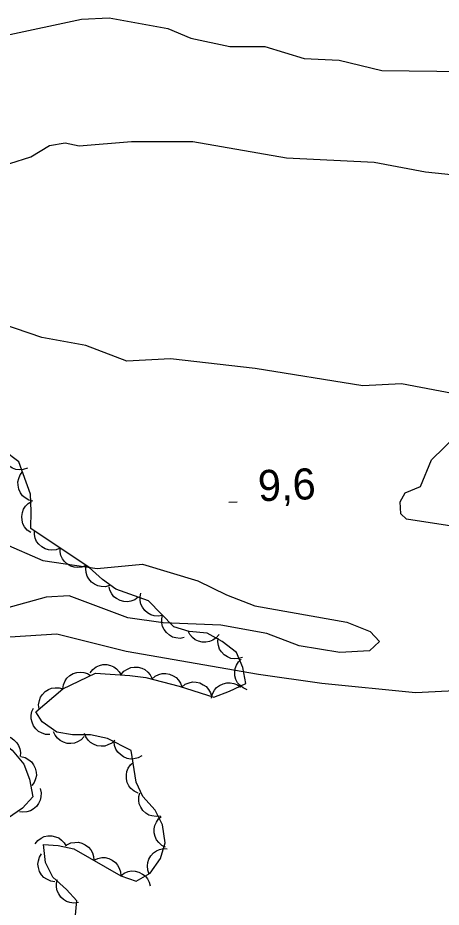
# Model space of a CAD drawing. Extents: x 336540 to 340074, y 5572036 to 5573747.
# Drawn here: x 337809.4 to 337850.4, y 5573446.7 to 5573532.6 of the extents above; entities that cross this region are included whole.
import ezdxf

# ---------------------------------------------------------------- set-up
doc = ezdxf.new("R2010")
doc.units = 0
for name, color, linetype in [('Niveau 2', 7, 'Continuous'), ('Niveau 3', 7, 'Continuous'), ('Niveau 44', 7, 'Continuous')]:
    doc.layers.add(name, color=color, linetype=linetype)

msp = doc.modelspace()

# ---------------------------------------------------------------- linework, layer by layer
at = {"layer": 'Niveau 2'}
for points in [[(337808.21, 5573530.91), (337815.57, 5573532.47), (337818.27, 5573532.61), (337823.93, 5573531.57), (337826.15, 5573530.64), (337829.93, 5573529.83), (337833.32, 5573529.84), (337837.1, 5573528.68), (337840.49, 5573528.51), (337844.63, 5573527.53), (337852.57, 5573527.43)], [(337808.67, 5573518.54), (337810.68, 5573519.17), (337812.49, 5573520.28), (337814, 5573520.54), (337815.36, 5573520.26), (337820.41, 5573520.67), (337826.35, 5573520.65), (337835.4, 5573519.08), (337843.89, 5573518.67), (337848.84, 5573517.73), (337852.25, 5573517.39)], [(337852.14, 5573496.19), (337846.51, 5573497.25), (337842.79, 5573497.06), (337832.36, 5573498.73), (337824.2, 5573499.66), (337819.98, 5573499.44), (337816.01, 5573500.95), (337811.74, 5573501.73), (337805.2, 5573503.94)], [(337851.79, 5573483.44), (337846.99, 5573484.2), (337846.47, 5573484.69), (337846.4, 5573485.88), (337846.87, 5573486.74), (337848.35, 5573487.33), (337849.41, 5573489.93), (337851.84, 5573492.26)], [(337808.02, 5573481.86), (337811.84, 5573480.2), (337817.11, 5573479.44), (337821.49, 5573479.85), (337826.82, 5573478.25), (337829.6, 5573476.87), (337832.35, 5573475.83), (337841.25, 5573474.23), (337843.5, 5573473.33), (337844.38, 5573472.36), (337843.42, 5573471.47), (337840.56, 5573471.32), (337836.62, 5573471.96), (337833.51, 5573473.16), (337829.07, 5573473.95), (337823.47, 5573474.18), (337820.05, 5573474.67), (337814.38, 5573476.77), (337812.18, 5573476.65), (337808.34, 5573475.58)], [(337732.03, 5573471.85), (337739.7, 5573473.93), (337743.59, 5573474.12), (337749.03, 5573473.41), (337755.55, 5573471.86), (337760.99, 5573471.46), (337789.67, 5573472.93), (337801.56, 5573472.36), (337813.2, 5573473.13), (337819.89, 5573471.44), (337832.69, 5573469.23), (337838.83, 5573468.35), (337847.86, 5573467.45), (337857.31, 5573467.94)]]:
    msp.add_lwpolyline(points, dxfattribs=at)
at = {"layer": 'Niveau 3'}
msp.add_line((337829.83, 5573485.83), (337830.63, 5573485.87), dxfattribs=at)
at = {"layer": 'Niveau 44'}
for points in [[(337814.96, 5573445.61), (337815.13, 5573447.32), (337814.12, 5573448.44), (337812.81, 5573449.61), (337812.12, 5573451.04), (337811.91, 5573452.76), (337813.32, 5573452.66), (337814.84, 5573452.35), (337819.39, 5573449.76), (337820.88, 5573449.24), (337822.21, 5573450.01), (337823.21, 5573451.43), (337823.66, 5573452.93), (337823.41, 5573454.66), (337822.7, 5573456.09), (337821.53, 5573457.4), (337820.88, 5573458.78), (337820.38, 5573461.86), (337818.11, 5573463.01), (337816.46, 5573463.37), (337814.7, 5573463.37), (337813.19, 5573463.61), (337811.77, 5573464.61), (337811.16, 5573465.59), (337813.77, 5573467.79), (337816.93, 5573469.32), (337820.25, 5573469.09), (337821.82, 5573468.9), (337825.04, 5573468.06), (337828.39, 5573467), (337829.89, 5573467.57), (337831.47, 5573468.33), (337831.18, 5573469.85), (337830.56, 5573471.31), (337829.19, 5573472.39), (337827.73, 5573473.17), (337825.99, 5573473.35), (337824.51, 5573473.79), (337822.05, 5573476.3), (337818.9, 5573477.43), (337817.63, 5573478.36), (337816.32, 5573479.51), (337810.69, 5573483.3), (337810.72, 5573484.97), (337810.64, 5573486.62), (337809.52, 5573489.74), (337806.61, 5573491.92)], [(337810.36, 5573489.11), (337809.96, 5573488.98), (337809.56, 5573488.96), (337809.23, 5573488.99), (337808.9, 5573489.12), (337808.59, 5573489.32), (337808.32, 5573489.6), (337808.13, 5573489.85), (337808.01, 5573490.19), (337807.94, 5573490.55), (337807.96, 5573490.91)], [(337810.89, 5573485.93), (337810.48, 5573486.03), (337810.13, 5573486.25), (337809.88, 5573486.45), (337809.68, 5573486.74), (337809.52, 5573487.08), (337809.46, 5573487.46), (337809.43, 5573487.78), (337809.52, 5573488.12), (337809.66, 5573488.46), (337809.87, 5573488.75)], [(337810.68, 5573482.89), (337810.34, 5573483.13), (337810.09, 5573483.45), (337809.92, 5573483.74), (337809.84, 5573484.08), (337809.81, 5573484.45), (337809.89, 5573484.82), (337809.98, 5573485.14), (337810.18, 5573485.43), (337810.43, 5573485.69), (337810.74, 5573485.89)], [(337813.52, 5573481.4), (337813.13, 5573481.24), (337812.73, 5573481.2), (337812.4, 5573481.22), (337812.06, 5573481.33), (337811.74, 5573481.51), (337811.46, 5573481.78), (337811.25, 5573482.03), (337811.12, 5573482.35), (337811.03, 5573482.71), (337811.03, 5573483.07)], [(337816.01, 5573479.72), (337815.62, 5573479.56), (337815.21, 5573479.53), (337814.88, 5573479.54), (337814.55, 5573479.66), (337814.23, 5573479.84), (337813.95, 5573480.1), (337813.74, 5573480.35), (337813.6, 5573480.67), (337813.52, 5573481.04), (337813.52, 5573481.4)], [(337818.29, 5573477.78), (337817.89, 5573477.67), (337817.48, 5573477.69), (337817.16, 5573477.75), (337816.84, 5573477.9), (337816.54, 5573478.12), (337816.3, 5573478.42), (337816.12, 5573478.69), (337816.03, 5573479.03), (337815.99, 5573479.4), (337816.04, 5573479.76)], [(337821.07, 5573476.65), (337820.73, 5573476.4), (337820.35, 5573476.27), (337820.03, 5573476.2), (337819.68, 5573476.23), (337819.32, 5573476.33), (337818.98, 5573476.52), (337818.72, 5573476.7), (337818.51, 5573476.99), (337818.34, 5573477.32), (337818.25, 5573477.66)], [(337823.42, 5573474.9), (337823.01, 5573474.83), (337822.61, 5573474.87), (337822.29, 5573474.95), (337821.98, 5573475.13), (337821.7, 5573475.37), (337821.48, 5573475.69), (337821.33, 5573475.97), (337821.26, 5573476.32), (337821.25, 5573476.69), (337821.32, 5573477.04)], [(337825.52, 5573472.76), (337825.11, 5573472.68), (337824.71, 5573472.73), (337824.39, 5573472.81), (337824.08, 5573472.99), (337823.8, 5573473.23), (337823.58, 5573473.55), (337823.43, 5573473.83), (337823.36, 5573474.18), (337823.35, 5573474.55), (337823.42, 5573474.9)], [(337828.88, 5573473.05), (337828.61, 5573472.73), (337828.27, 5573472.51), (337827.97, 5573472.37), (337827.62, 5573472.31), (337827.25, 5573472.32), (337826.88, 5573472.42), (337826.58, 5573472.54), (337826.31, 5573472.76), (337826.06, 5573473.04), (337825.89, 5573473.36)], [(337831.15, 5573470.84), (337830.75, 5573470.72), (337830.35, 5573470.71), (337830.02, 5573470.75), (337829.7, 5573470.89), (337829.39, 5573471.09), (337829.13, 5573471.38), (337828.94, 5573471.64), (337828.83, 5573471.98), (337828.77, 5573472.34), (337828.79, 5573472.7)], [(337831.59, 5573467.72), (337831.2, 5573467.89), (337830.89, 5573468.15), (337830.67, 5573468.4), (337830.52, 5573468.71), (337830.42, 5573469.07), (337830.41, 5573469.45), (337830.44, 5573469.78), (337830.57, 5573470.1), (337830.77, 5573470.42), (337831.02, 5573470.67)], [(337816.42, 5573469.36), (337816.68, 5573469.68), (337817.01, 5573469.92), (337817.31, 5573470.07), (337817.65, 5573470.14), (337818.02, 5573470.14), (337818.39, 5573470.05), (337818.7, 5573469.94), (337818.98, 5573469.73), (337819.23, 5573469.46), (337819.41, 5573469.15)], [(337819.42, 5573469.19), (337819.69, 5573469.51), (337820.04, 5573469.72), (337820.34, 5573469.86), (337820.69, 5573469.91), (337821.06, 5573469.9), (337821.42, 5573469.79), (337821.72, 5573469.66), (337821.99, 5573469.43), (337822.23, 5573469.15), (337822.4, 5573468.83)], [(337813.77, 5573467.79), (337813.83, 5573468.2), (337814, 5573468.57), (337814.18, 5573468.85), (337814.45, 5573469.08), (337814.77, 5573469.27), (337815.14, 5573469.38), (337815.46, 5573469.43), (337815.81, 5573469.39), (337816.16, 5573469.28), (337816.47, 5573469.1)], [(337822.38, 5573468.75), (337822.7, 5573469.03), (337823.07, 5573469.2), (337823.38, 5573469.29), (337823.73, 5573469.29), (337824.1, 5573469.23), (337824.45, 5573469.07), (337824.73, 5573468.91), (337824.97, 5573468.65), (337825.17, 5573468.34), (337825.29, 5573468)], [(337825.28, 5573467.98), (337825.61, 5573468.24), (337825.99, 5573468.39), (337826.31, 5573468.47), (337826.66, 5573468.45), (337827.02, 5573468.37), (337827.36, 5573468.2), (337827.63, 5573468.02), (337827.86, 5573467.75), (337828.04, 5573467.42), (337828.14, 5573467.08)], [(337828.15, 5573466.91), (337828.24, 5573467.31), (337828.45, 5573467.67), (337828.65, 5573467.93), (337828.94, 5573468.13), (337829.27, 5573468.29), (337829.64, 5573468.37), (337829.97, 5573468.4), (337830.31, 5573468.32), (337830.66, 5573468.18), (337830.95, 5573467.97)], [(337811.48, 5573465.86), (337811.43, 5573466.27), (337811.51, 5573466.67), (337811.61, 5573466.99), (337811.82, 5573467.27), (337812.08, 5573467.54), (337812.41, 5573467.73), (337812.7, 5573467.86), (337813.05, 5573467.91), (337813.42, 5573467.89), (337813.77, 5573467.79)], [(337812.53, 5573463.4), (337812.11, 5573463.41), (337811.72, 5573463.54), (337811.43, 5573463.69), (337811.17, 5573463.93), (337810.95, 5573464.23), (337810.81, 5573464.58), (337810.71, 5573464.9), (337810.72, 5573465.25), (337810.79, 5573465.61), (337810.94, 5573465.94)], [(337794.13, 5573465.14), (337797.53, 5573464.58), (337800.83, 5573464.9), (337804.36, 5573463.78), (337807.6, 5573462.91), (337808.88, 5573461.89), (337810, 5573460.54), (337810.56, 5573459.09), (337810.87, 5573457.38), (337809.88, 5573456.28), (337808.43, 5573455.29), (337807.37, 5573454.18), (337806.44, 5573452.69), (337805.46, 5573451.49), (337804.2, 5573450.29), (337804.14, 5573448.92), (337804.75, 5573447.28), (337805.71, 5573446.01)], [(337807.3, 5573463.15), (337807.7, 5573463.27), (337808.11, 5573463.28), (337808.43, 5573463.23), (337808.76, 5573463.09), (337809.06, 5573462.89), (337809.32, 5573462.6), (337809.51, 5573462.34), (337809.62, 5573462), (337809.68, 5573461.64), (337809.65, 5573461.28)], [(337815.85, 5573463.19), (337815.56, 5573462.88), (337815.21, 5573462.68), (337814.91, 5573462.55), (337814.56, 5573462.52), (337814.19, 5573462.54), (337813.83, 5573462.67), (337813.53, 5573462.8), (337813.27, 5573463.04), (337813.04, 5573463.33), (337812.89, 5573463.66)], [(337818.81, 5573462.86), (337818.51, 5573462.57), (337818.14, 5573462.39), (337817.83, 5573462.28), (337817.48, 5573462.26), (337817.11, 5573462.31), (337816.76, 5573462.45), (337816.47, 5573462.61), (337816.22, 5573462.86), (337816.01, 5573463.16), (337815.88, 5573463.5)], [(337821.42, 5573461.33), (337821.06, 5573461.13), (337820.66, 5573461.04), (337820.33, 5573461.02), (337819.99, 5573461.09), (337819.65, 5573461.23), (337819.34, 5573461.46), (337819.1, 5573461.68), (337818.92, 5573461.98), (337818.79, 5573462.33), (337818.75, 5573462.69)], [(337809.72, 5573461.26), (337810.13, 5573461.17), (337810.48, 5573460.96), (337810.74, 5573460.76), (337810.95, 5573460.48), (337811.11, 5573460.15), (337811.19, 5573459.77), (337811.22, 5573459.45), (337811.14, 5573459.1), (337811.01, 5573458.76), (337810.8, 5573458.46)], [(337821.05, 5573457.74), (337820.67, 5573457.92), (337820.37, 5573458.19), (337820.15, 5573458.44), (337820.01, 5573458.76), (337819.92, 5573459.12), (337819.92, 5573459.5), (337819.96, 5573459.83), (337820.1, 5573460.15), (337820.31, 5573460.46), (337820.57, 5573460.7)], [(337811.58, 5573458.17), (337811.68, 5573457.77), (337811.66, 5573457.36), (337811.6, 5573457.04), (337811.44, 5573456.72), (337811.22, 5573456.43), (337810.92, 5573456.19), (337810.64, 5573456.01), (337810.3, 5573455.93), (337809.93, 5573455.89), (337809.58, 5573455.94)], [(337823.21, 5573455.52), (337822.8, 5573455.46), (337822.4, 5573455.53), (337822.08, 5573455.62), (337821.79, 5573455.81), (337821.52, 5573456.07), (337821.31, 5573456.39), (337821.17, 5573456.69), (337821.12, 5573457.03), (337821.13, 5573457.4), (337821.21, 5573457.75)], [(337823.72, 5573452.51), (337823.34, 5573452.69), (337823.05, 5573452.97), (337822.84, 5573453.22), (337822.7, 5573453.55), (337822.61, 5573453.91), (337822.62, 5573454.29), (337822.67, 5573454.61), (337822.82, 5573454.93), (337823.03, 5573455.24), (337823.29, 5573455.48)], [(337811.11, 5573452.82), (337811.36, 5573453.15), (337811.7, 5573453.38), (337811.99, 5573453.53), (337812.34, 5573453.6), (337812.71, 5573453.6), (337813.08, 5573453.51), (337813.38, 5573453.4), (337813.66, 5573453.19), (337813.92, 5573452.92), (337814.1, 5573452.6)], [(337814.17, 5573452.73), (337814.54, 5573452.92), (337814.95, 5573452.98), (337815.28, 5573452.99), (337815.62, 5573452.9), (337815.95, 5573452.75), (337816.25, 5573452.51), (337816.48, 5573452.27), (337816.64, 5573451.96), (337816.75, 5573451.61), (337816.78, 5573451.25)], [(337813.02, 5573449.17), (337812.61, 5573449.23), (337812.24, 5573449.41), (337811.96, 5573449.59), (337811.73, 5573449.85), (337811.54, 5573450.17), (337811.44, 5573450.54), (337811.38, 5573450.86), (337811.43, 5573451.21), (337811.54, 5573451.56), (337811.72, 5573451.87)], [(337822.14, 5573449.91), (337821.99, 5573450.3), (337821.96, 5573450.71), (337821.99, 5573451.04), (337822.11, 5573451.37), (337822.29, 5573451.69), (337822.56, 5573451.96), (337822.82, 5573452.16), (337823.14, 5573452.29), (337823.51, 5573452.37), (337823.87, 5573452.36)], [(337816.78, 5573451.25), (337817.15, 5573451.43), (337817.55, 5573451.5), (337817.88, 5573451.51), (337818.22, 5573451.42), (337818.56, 5573451.26), (337818.86, 5573451.02), (337819.08, 5573450.79), (337819.24, 5573450.48), (337819.36, 5573450.12), (337819.38, 5573449.76)], [(337819.38, 5573449.76), (337819.72, 5573450.01), (337820.1, 5573450.15), (337820.42, 5573450.22), (337820.77, 5573450.19), (337821.13, 5573450.1), (337821.47, 5573449.92), (337821.74, 5573449.73), (337821.95, 5573449.45), (337822.12, 5573449.12), (337822.22, 5573448.77)], [(337815.28, 5573447.16), (337814.86, 5573447.1), (337814.46, 5573447.16), (337814.15, 5573447.26), (337813.85, 5573447.45), (337813.58, 5573447.7), (337813.38, 5573448.02), (337813.23, 5573448.31), (337813.18, 5573448.66), (337813.18, 5573449.03), (337813.27, 5573449.38)]]:
    msp.add_lwpolyline(points, dxfattribs=at)

# ---------------------------------------------------------------- texts
at = {"layer": 'Niveau 3'}
msp.add_text('9,6    ', height=2.9999, rotation=2.27627, dxfattribs=at).set_placement((337832.7, 5573485.91))

doc.saveas('drawing.dxf')
